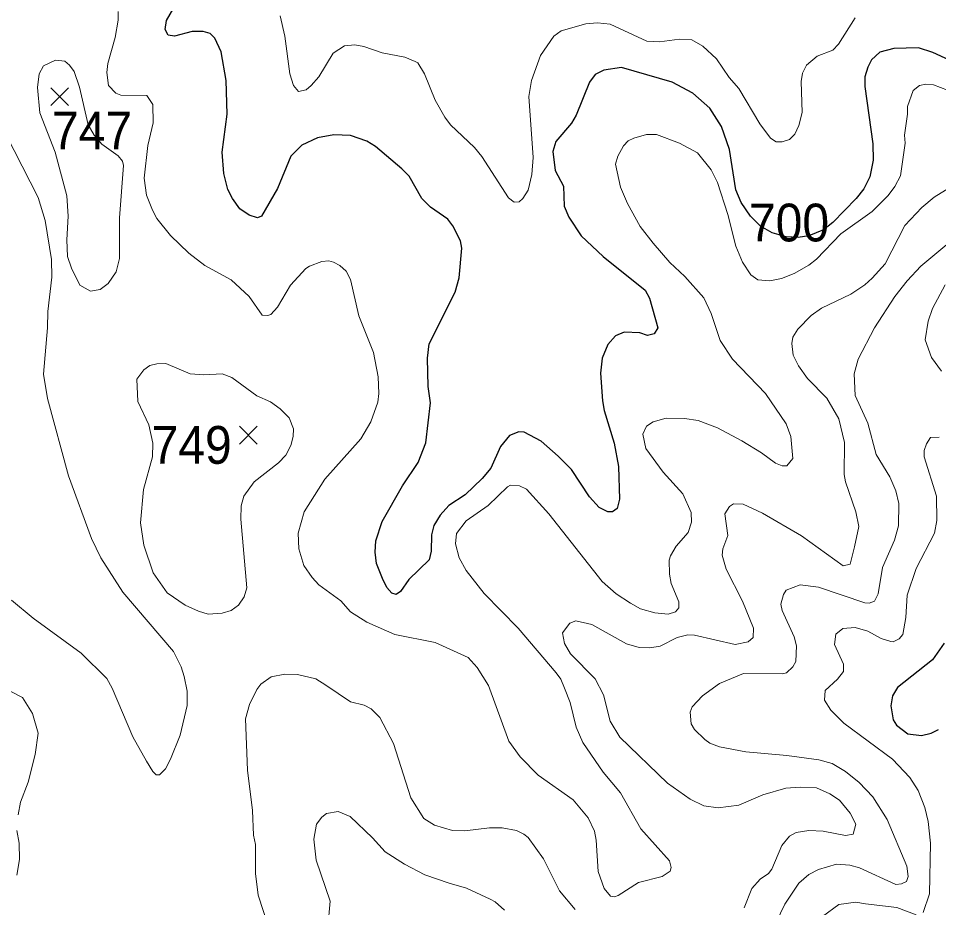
# Model space of a CAD drawing. Extents: x 294.2 to 320.3, y 7482.7 to 7510.7.
# Drawn here: x 309.078 to 311.025, y 7483.995 to 7485.877 of the extents above; entities that cross this region are included whole.
import ezdxf
from ezdxf.enums import TextEntityAlignment as Align

# ---------------------------------------------------------------- set-up
doc = ezdxf.new("R2010")
doc.units = 0
doc.header["$LTSCALE"] = 0.032
for name, color, linetype, lineweight in [('1', 7, 'Continuous', 25), ('2', 7, 'Continuous', 13), ('21', 7, 'Continuous', 25)]:
    doc.layers.add(name, color=color, linetype=linetype, lineweight=lineweight)
doc.layers.add('61', color=7, linetype='Continuous')

msp = doc.modelspace()

# ---------------------------------------------------------------- linework, layer by layer
at = {"layer": '1'}
for points in [[(310.3382, 7484.9781), (310.3478, 7484.9288), (310.3495, 7484.8593), (310.3445, 7484.8394), (310.335, 7484.8325), (310.3248, 7484.8325), (310.3069, 7484.8421), (310.2865, 7484.8644), (310.2482, 7484.9219), (310.22, 7484.9506), (310.1843, 7484.9821), (310.1482, 7485.0009), (310.1366, 7485.002), (310.1166, 7484.9939), (310.0977, 7484.9708), (310.0771, 7484.925), (310.0594, 7484.903), (310.0233, 7484.8686), (309.9884, 7484.8459), (309.9701, 7484.8255), (309.9568, 7484.8034), (309.9518, 7484.7841), (309.9512, 7484.7492), (309.9473, 7484.7309), (309.9041, 7484.6894), (309.8863, 7484.6642), (309.8769, 7484.6577), (309.868, 7484.6604), (309.8574, 7484.6723), (309.8485, 7484.6916), (309.8352, 7484.7234), (309.8325, 7484.747), (309.8338, 7484.7712), (309.8478, 7484.8121), (309.8906, 7484.8874), (309.9236, 7484.9368), (309.9397, 7484.9783), (309.9497, 7485.0632), (309.9447, 7485.0981), (309.9431, 7485.1578), (309.947, 7485.1879), (310.0023, 7485.2973), (310.0107, 7485.328), (310.0158, 7485.3906), (310.0132, 7485.4059), (309.9972, 7485.4378), (309.9864, 7485.4518), (309.95, 7485.4776), (309.9317, 7485.4953), (309.9045, 7485.5432), (309.889, 7485.5582), (309.8332, 7485.6057), (309.8153, 7485.6172), (309.7808, 7485.6287), (309.7451, 7485.6306), (309.7106, 7485.6242), (309.6773, 7485.6082), (309.6544, 7485.5853), (309.6258, 7485.517), (309.592, 7485.4584), (309.5837, 7485.4547), (309.566, 7485.4601), (309.5466, 7485.474), (309.5305, 7485.4955), (309.521, 7485.5144), (309.5127, 7485.5482), (309.5091, 7485.5939), (309.5192, 7485.6744), (309.5172, 7485.7451), (309.5067, 7485.8058), (309.4934, 7485.8349), (309.4834, 7485.8451), (309.4685, 7485.8488), (309.4453, 7485.8491), (309.4081, 7485.8389), (309.3948, 7485.841), (309.3881, 7485.8529), (309.3915, 7485.8722), (309.4351, 7485.9486)], [(311.0849, 7485.7716), (311.0128, 7485.8044), (310.9823, 7485.8146), (310.9302, 7485.8129), (310.9008, 7485.8054), (310.883, 7485.7893), (310.8752, 7485.7736), (310.8688, 7485.7532), (310.8688, 7485.7328), (310.886, 7485.6114), (310.8867, 7485.577), (310.8796, 7485.5412), (310.8668, 7485.5163), (310.8502, 7485.4953), (310.8013, 7485.4451), (310.7814, 7485.4295), (310.7503, 7485.4166), (310.7281, 7485.4129), (310.7026, 7485.4145), (310.6726, 7485.4231), (310.6482, 7485.4371), (310.6272, 7485.4581), (310.6072, 7485.4871), (310.5961, 7485.514), (310.5828, 7485.5995), (310.5656, 7485.6479), (310.5407, 7485.6867), (310.5052, 7485.7183), (310.4608, 7485.742), (310.3538, 7485.7727), (310.3166, 7485.7673), (310.2983, 7485.7582), (310.2861, 7485.742), (310.2578, 7485.6716), (310.2478, 7485.6549), (310.215, 7485.6162), (310.2089, 7485.5952), (310.2139, 7485.5549), (310.2311, 7485.5215), (310.2328, 7485.4796), (310.2422, 7485.4564), (310.2683, 7485.4166), (310.315, 7485.3726), (310.4037, 7485.3015), (310.4131, 7485.2848), (310.4309, 7485.2219), (310.4231, 7485.209), (310.4092, 7485.2058), (310.3926, 7485.2112), (310.3593, 7485.2128), (310.3414, 7485.2047)], [(310.3414, 7485.2047), (310.3249, 7485.1865), (310.3132, 7485.158), (310.3094, 7485.1263), (310.3138, 7485.0676), (310.3171, 7485.0472), (310.3382, 7484.9781)], [(311.0368, 7484.5546), (311.0118, 7484.5197), (310.9377, 7484.4609), (310.9273, 7484.4434), (310.9235, 7484.4224), (310.929, 7484.3928), (310.9357, 7484.381), (310.9601, 7484.3627), (310.989, 7484.3595), (311.0089, 7484.3643), (311.025, 7484.3719)]]:
    msp.add_lwpolyline(points, dxfattribs=at)
at = {"layer": '2'}
for points in [[(309.2891, 7485.8732), (309.2891, 7485.8911)], [(309.6314, 7485.8822), (309.6416, 7485.8388), (309.6518, 7485.7596)], [(309.2943, 7485.7143), (309.2841, 7485.7187), (309.2681, 7485.7347), (309.2649, 7485.7621), (309.2668, 7485.7813), (309.2828, 7485.8362), (309.2891, 7485.8732)], [(309.7438, 7485.803), (309.768, 7485.819), (309.7898, 7485.8208), (309.8089, 7485.817), (309.8472, 7485.8036), (309.8957, 7485.7947), (309.9175, 7485.7858), (309.9232, 7485.7826), (309.9372, 7485.7596), (309.9595, 7485.7034), (309.98, 7485.6676), (309.9921, 7485.6516), (310.0432, 7485.6038), (310.0585, 7485.5846), (310.1147, 7485.4971), (310.1269, 7485.4876), (310.1377, 7485.4888), (310.1454, 7485.4953), (310.1562, 7485.5131), (310.1639, 7485.5463), (310.1671, 7485.5821), (310.1581, 7485.7111), (310.1632, 7485.7455), (310.1824, 7485.7979), (310.2111, 7485.8394), (310.2265, 7485.8502), (310.2788, 7485.8655), (310.3031, 7485.8675), (310.3299, 7485.8643), (310.4078, 7485.8285), (310.4346, 7485.8272), (310.4768, 7485.833), (310.5029, 7485.8311), (310.5259, 7485.8183), (310.5553, 7485.7908), (310.5821, 7485.7513), (310.6025, 7485.7283), (310.6465, 7485.6536), (310.6689, 7485.6236), (310.6811, 7485.6152), (310.6938, 7485.6152), (310.7092, 7485.6204), (310.7206, 7485.6319), (310.7295, 7485.6498), (310.7359, 7485.6779), (310.734, 7485.743), (310.7372, 7485.7609), (310.7455, 7485.7781), (310.7679, 7485.7966), (310.8011, 7485.8094), (310.8132, 7485.8222), (310.8483, 7485.8777)], [(309.6518, 7485.7596), (309.6601, 7485.7347), (309.6703, 7485.7219), (309.6869, 7485.7257), (309.6972, 7485.7347), (309.7138, 7485.7532), (309.7438, 7485.803)], [(311.0437, 7485.7245), (311.0144, 7485.736), (310.9978, 7485.7378), (310.9843, 7485.7347), (310.9709, 7485.7238), (310.9588, 7485.6906), (310.9594, 7485.674), (310.953, 7485.6293), (310.9543, 7485.6127), (310.9441, 7485.5438), (310.932, 7485.5208), (310.9179, 7485.5023), (310.8841, 7485.4684), (310.8177, 7485.4206), (310.7666, 7485.3675), (310.75, 7485.3547), (310.7194, 7485.3369), (310.6926, 7485.3261), (310.6675, 7485.3216), (310.6422, 7485.3233), (310.6273, 7485.3344), (310.61, 7485.3606), (310.5957, 7485.3946), (310.579, 7485.4617), (310.5572, 7485.5297), (310.5438, 7485.5566), (310.5144, 7485.5923), (310.4768, 7485.6127), (310.4282, 7485.6312), (310.4065, 7485.6312), (310.3797, 7485.6236), (310.3682, 7485.6178), (310.358, 7485.607), (310.3459, 7485.5852), (310.3414, 7485.568), (310.3516, 7485.5195), (310.3669, 7485.485), (310.3937, 7485.4365), (310.4212, 7485.4014), (310.4562, 7485.3599), (310.4877, 7485.3304), (310.5278, 7485.2852), (310.5438, 7485.2526), (310.5629, 7485.1952), (310.5885, 7485.1556), (310.6587, 7485.0828), (310.7027, 7485.019), (310.7123, 7484.9921), (310.7168, 7484.9455), (310.7041, 7484.9302), (310.6938, 7484.9302), (310.6798, 7484.9353), (310.6504, 7484.9576), (310.6089, 7484.9825), (310.5572, 7485.01), (310.5163, 7485.026), (310.487, 7485.0304), (310.4487, 7485.0311), (310.4206, 7485.0227), (310.4065, 7485.0138), (310.3988, 7484.9972), (310.4052, 7484.9666), (310.4422, 7484.9168), (310.4838, 7484.8708), (310.501, 7484.8312), (310.5022, 7484.8108), (310.4953, 7484.7891), (310.4697, 7484.7597), (310.4576, 7484.7393)], [(310.4684, 7484.6211), (310.4525, 7484.6161), (310.4244, 7484.6186), (310.3938, 7484.6276), (310.3733, 7484.6391), (310.3427, 7484.6588), (310.3127, 7484.685), (310.2003, 7484.8287), (310.153, 7484.8804), (310.1384, 7484.8874), (310.1192, 7484.8887), (310.1128, 7484.8855), (310.0719, 7484.8459), (310.0253, 7484.8133), (310.0049, 7484.7866), (310.003, 7484.7648), (310.0106, 7484.7355), (310.0253, 7484.7087), (310.063, 7484.6601), (310.1352, 7484.5867), (310.2156, 7484.4916), (310.2258, 7484.4782), (310.2335, 7484.4597), (310.245, 7484.429), (310.2578, 7484.3766), (310.2718, 7484.3447), (310.3152, 7484.2815), (310.3516, 7484.2381), (310.395, 7484.1621), (310.4557, 7484.0944), (310.4588, 7484.0797), (310.4569, 7484.0721), (310.4397, 7484.0606), (310.3899, 7484.0484), (310.3471, 7484.021), (310.3388, 7484.0178), (310.3305, 7484.0191), (310.3171, 7484.0357), (310.3043, 7484.0715), (310.3005, 7484.1379), (310.2967, 7484.157), (310.2833, 7484.1851), (310.252, 7484.2234), (310.1779, 7484.2757), (310.1396, 7484.3141), (310.1153, 7484.3473), (310.0726, 7484.4648), (310.0483, 7484.5031), (310.0298, 7484.5241), (309.9596, 7484.5561), (309.874, 7484.5727), (309.8153, 7484.5988), (309.7808, 7484.6212), (309.7597, 7484.6441), (309.7137, 7484.678), (309.6991, 7484.6933), (309.6818, 7484.7189), (309.671, 7484.7546), (309.6697, 7484.7878), (309.6824, 7484.8325), (309.7259, 7484.9015), (309.8025, 7484.987), (309.8236, 7485.0228), (309.8382, 7485.0649), (309.8408, 7485.0828), (309.8389, 7485.1186), (309.8293, 7485.1696), (309.798, 7485.2475), (309.7808, 7485.3241), (309.7712, 7485.342), (309.7578, 7485.3541), (309.7444, 7485.3611), (309.7348, 7485.3637), (309.7195, 7485.3624), (309.694, 7485.3522), (309.6863, 7485.3478), (309.6537, 7485.312), (309.6263, 7485.2654), (309.6122, 7485.25), (309.6059, 7485.2482), (309.5937, 7485.2488), (309.5663, 7485.2884), (309.528, 7485.3235), (309.4724, 7485.3541), (309.4386, 7485.3797), (309.3996, 7485.4173), (309.3709, 7485.4531), (309.3613, 7485.471), (309.3492, 7485.5029), (309.3441, 7485.5387), (309.3517, 7485.6076), (309.3632, 7485.6555), (309.3619, 7485.6945), (309.3498, 7485.7136), (309.2943, 7485.7143)], [(309.0516, 7485.6306), (309.1193, 7485.4978), (309.1346, 7485.4493), (309.1481, 7485.3663), (309.1487, 7485.3293), (309.1404, 7485.2565), (309.1397, 7485.222), (309.1308, 7485.1237), (309.1391, 7485.0726), (309.1838, 7484.9091), (309.2323, 7484.7763), (309.2521, 7484.7355), (309.2988, 7484.6627), (309.406, 7484.5369), (309.4219, 7484.5043), (309.4283, 7484.4839), (309.4347, 7484.4533), (309.4347, 7484.4226), (309.4201, 7484.36), (309.3996, 7484.309), (309.3894, 7484.2885), (309.3766, 7484.2764), (309.3696, 7484.2764), (309.3619, 7484.2828), (309.3486, 7484.3051), (309.3198, 7484.3562), (309.2764, 7484.4597), (309.2649, 7484.4801), (309.2106, 7484.5337), (309.1091, 7484.6077), (309.0631, 7484.6454)], [(311.0488, 7485.5189), (311.0156, 7485.4984), (310.9894, 7485.4767), (310.9537, 7485.4384), (310.9116, 7485.3573), (310.8841, 7485.3267), (310.8688, 7485.3126), (310.8394, 7485.2935), (310.7774, 7485.2635), (310.7551, 7485.2482), (310.727, 7485.2194), (310.7162, 7485.2022), (310.7142, 7485.1888), (310.7174, 7485.1639), (310.7283, 7485.1415), (310.7474, 7485.1147), (310.7883, 7485.0732), (310.8138, 7485.0291), (310.826, 7484.9794), (310.8253, 7484.9117), (310.8279, 7484.8964), (310.8496, 7484.8325), (310.856, 7484.8019), (310.847, 7484.7585), (310.8375, 7484.722), (310.8228, 7484.7182), (310.7347, 7484.7821), (310.6523, 7484.8299), (310.6114, 7484.8485), (310.591, 7484.8498), (310.5827, 7484.844), (310.5725, 7484.8287), (310.5789, 7484.7827), (310.5681, 7484.754), (310.5668, 7484.7406), (310.5757, 7484.7112), (310.6102, 7484.6435), (310.6332, 7484.5861), (310.6325, 7484.5669), (310.6223, 7484.5573), (310.5942, 7484.5522), (310.5087, 7484.5714), (310.4946, 7484.572), (310.4716, 7484.5669), (310.4359, 7484.5484), (310.4142, 7484.5446), (310.3912, 7484.5458), (310.3644, 7484.5535), (310.2909, 7484.5944), (310.2571, 7484.602), (310.2443, 7484.5969), (310.229, 7484.5765), (310.2335, 7484.5541), (310.2463, 7484.5318), (310.2979, 7484.4794), (310.3158, 7484.4456), (310.3299, 7484.3894), (310.3503, 7484.3555), (310.4512, 7484.2585), (310.4991, 7484.2246), (310.5278, 7484.2106), (310.5585, 7484.2062), (310.6019, 7484.2119), (310.653, 7484.2336), (310.7015, 7484.2476), (310.7321, 7484.2502), (310.7666, 7484.2483), (310.7947, 7484.2361), (310.8151, 7484.2228), (310.8381, 7484.1953), (310.8496, 7484.1717), (310.8439, 7484.1506), (310.8279, 7484.148), (310.7807, 7484.157), (310.75, 7484.1582), (310.7232, 7484.1538), (310.7092, 7484.1462), (310.6932, 7484.1264), (310.6721, 7484.0766), (310.6651, 7484.0676), (310.6472, 7484.0555), (310.63, 7484.0357), (310.6133, 7483.9948)], [(310.7998, 7484.3), (310.7717, 7484.3076), (310.7041, 7484.3173), (310.6172, 7484.3249), (310.561, 7484.3351), (310.5406, 7484.3428), (310.5303, 7484.3511), (310.5086, 7484.3721), (310.5016, 7484.3843), (310.4991, 7484.4086), (310.5035, 7484.42), (310.5253, 7484.443), (310.561, 7484.4692), (310.6121, 7484.4903), (310.6938, 7484.4897), (310.7028, 7484.4922), (310.7162, 7484.5043), (310.7226, 7484.5158), (310.7244, 7484.549), (310.7193, 7484.5682), (310.6938, 7484.6237), (310.6912, 7484.6371), (310.6964, 7484.6576), (310.7021, 7484.6671), (310.7321, 7484.678), (310.7705, 7484.6735), (310.8688, 7484.6397), (310.8777, 7484.6391), (310.8892, 7484.6435), (310.8968, 7484.6589), (310.9064, 7484.715), (310.9313, 7484.7725), (310.9402, 7484.8032), (310.9409, 7484.8504), (310.9345, 7484.8772), (310.9218, 7484.9066), (310.893, 7484.9538), (310.8751, 7485.0202), (310.8483, 7485.079), (310.8464, 7485.1249), (310.8547, 7485.1556), (310.8892, 7485.222), (310.932, 7485.2884), (310.9581, 7485.3216), (310.9875, 7485.3522), (311.1018, 7485.4474)], [(311.0386, 7485.3127), (311.0118, 7485.2629), (311.0028, 7485.236), (310.9965, 7485.1965), (311.0099, 7485.1594), (311.0309, 7485.13)], [(310.9237, 7484.5579), (310.9288, 7484.5573), (310.9416, 7484.5637), (310.9492, 7484.5727), (310.9556, 7484.6091), (310.9581, 7484.6563), (310.9773, 7484.7125), (311.0163, 7484.7878), (311.0214, 7484.8146), (311.0207, 7484.8657), (310.9945, 7484.9487), (310.9945, 7484.9627), (310.999, 7484.9768), (311.008, 7484.9902), (311.0258, 7484.9908)], [(310.4576, 7484.7393), (310.455, 7484.7304), (310.4557, 7484.701), (310.4588, 7484.6806), (310.4754, 7484.6423), (310.4754, 7484.6295), (310.4684, 7484.6211)], [(310.8049, 7484.5516), (310.8074, 7484.5739), (310.8221, 7484.5854), (310.8483, 7484.588), (310.8752, 7484.5803), (310.9033, 7484.5643), (310.9237, 7484.5579)], [(310.992, 7483.9846), (311.0054, 7484.0242), (311.0079, 7484.1315), (311.0028, 7484.1774), (310.9958, 7484.2068), (310.9818, 7484.2426), (310.9639, 7484.2707), (310.9275, 7484.3089), (310.8247, 7484.3855), (310.7966, 7484.413), (310.7832, 7484.4341), (310.7851, 7484.4545), (310.8113, 7484.4782), (310.8234, 7484.4947), (310.824, 7484.5101), (310.8049, 7484.5516)], [(310.2558, 7483.991), (310.2226, 7484.0306), (310.1888, 7484.0983), (310.1562, 7484.1436), (310.1473, 7484.1506), (310.132, 7484.1582), (310.1013, 7484.164), (310.0745, 7484.164), (310.0222, 7484.1576), (309.9966, 7484.1582), (309.9583, 7484.1697), (309.936, 7484.1838), (309.9085, 7484.2272), (309.8714, 7484.3422), (309.8427, 7484.3977), (309.8242, 7484.4156), (309.8095, 7484.4233), (309.7808, 7484.4309), (309.7285, 7484.466), (309.7068, 7484.4794), (309.6684, 7484.4884), (309.6416, 7484.489), (309.6123, 7484.4833), (309.5905, 7484.4679), (309.5822, 7484.4564), (309.5669, 7484.4252), (309.5586, 7484.3945), (309.5624, 7484.286), (309.5733, 7484.2004), (309.5752, 7484.1481), (309.5797, 7484.1289), (309.5797, 7484.0676), (309.5854, 7484.0217), (309.6084, 7483.9501)], [(309.0402, 7484.4635), (309.0862, 7484.4399), (309.1078, 7484.406), (309.1193, 7484.3639), (309.1136, 7484.3192), (309.0983, 7484.2604), (309.0823, 7484.2183), (309.0772, 7484.1915)], [(310.9607, 7484.0612), (310.9575, 7484.0829), (310.916, 7484.1813), (310.8854, 7484.2298), (310.8566, 7484.2598), (310.8279, 7484.2834), (310.7998, 7484.3)], [(309.7322, 7483.954), (309.7374, 7484.0089), (309.708, 7484.0957), (309.7029, 7484.1397), (309.7087, 7484.1717), (309.7195, 7484.1864), (309.7297, 7484.194), (309.7546, 7484.1985), (309.7795, 7484.1876), (309.8268, 7484.143), (309.8536, 7484.113), (309.8951, 7484.0867), (309.9379, 7484.0644), (309.989, 7484.0465), (310.026, 7484.0363), (310.0758, 7484.0133), (310.0866, 7484.0076), (310.1064, 7483.9897)], [(309.0746, 7484.1583), (309.0797, 7484.1315), (309.0804, 7484.097), (309.0746, 7484.0638)], [(310.6721, 7483.945), (310.6996, 7484.0025), (310.7289, 7484.0471), (310.75, 7484.065), (310.7705, 7484.0759), (310.8088, 7484.0874), (310.8369, 7484.0849), (310.8573, 7484.0791), (310.9345, 7484.044), (310.9467, 7484.0453), (310.9569, 7484.0503), (310.9607, 7484.0612)], [(310.7794, 7483.9763), (310.8139, 7484.0019), (310.8496, 7484.0063), (310.8701, 7484.0031), (310.9365, 7483.9955), (310.9773, 7483.9801)]]:
    msp.add_lwpolyline(points, dxfattribs=at)
for points in [[(309.2917, 7485.3688), (309.2847, 7485.3407), (309.2674, 7485.3158), (309.2509, 7485.3031), (309.2304, 7485.2992), (309.2081, 7485.312), (309.1902, 7485.3484), (309.1819, 7485.3727), (309.18, 7485.4084), (309.1832, 7485.4582), (309.1806, 7485.5016), (309.1557, 7485.5936), (309.1231, 7485.6766), (309.118, 7485.7302), (309.1219, 7485.7596), (309.1308, 7485.7761), (309.1564, 7485.7883), (309.1762, 7485.7864), (309.1857, 7485.7781), (309.1959, 7485.764), (309.2074, 7485.7315), (309.2253, 7485.6516), (309.238, 7485.6296), (309.2546, 7485.6108), (309.289, 7485.586), (309.2979, 7485.5747), (309.3001, 7485.5656), (309.2917, 7485.4544)], [(309.632, 7485.0502), (309.611, 7485.0656), (309.5822, 7485.0783), (309.5292, 7485.1166), (309.5088, 7485.1249), (309.4705, 7485.1223), (309.4411, 7485.1243), (309.39, 7485.1466), (309.3709, 7485.146), (309.3562, 7485.1422), (309.3434, 7485.1332), (309.3287, 7485.1134), (309.3307, 7485.0662), (309.3537, 7485.0164), (309.3619, 7484.9781), (309.3613, 7484.9487), (309.3428, 7484.8798), (309.3364, 7484.8095), (309.3434, 7484.7623), (309.3632, 7484.7035), (309.3926, 7484.6614), (309.4309, 7484.6352), (309.459, 7484.6225), (309.4795, 7484.6161), (309.5088, 7484.6179), (309.528, 7484.6237), (309.5433, 7484.6352), (309.5554, 7484.6524), (309.5611, 7484.6716), (309.5484, 7484.8172), (309.549, 7484.8453), (309.5547, 7484.8657), (309.5765, 7484.8964), (309.6282, 7484.9366), (309.6435, 7484.9525), (309.6544, 7484.973), (309.6589, 7484.9921), (309.6601, 7485.0081), (309.6505, 7485.0317)]]:
    msp.add_lwpolyline(points, close=True, dxfattribs=at)
at = {"layer": '21'}
for p, q in [((309.1464, 7485.73), (309.1839, 7485.6925)), ((309.1839, 7485.73), (309.1464, 7485.6925)), ((309.5457, 7485.0136), (309.5832, 7484.9761)), ((309.5832, 7485.0136), (309.5457, 7484.9761))]:
    msp.add_line(p, q, dxfattribs=at)

# ---------------------------------------------------------------- texts
at = {"layer": '61', "width": 0.95}
for s, p in [('747', (309.2336, 7485.5996)), ('700', (310.7084, 7485.4047)), ('749', (309.4444, 7484.9342))]:
    msp.add_text(s, height=0.08, dxfattribs=at).set_placement(p, align=Align.CENTER)

doc.saveas('drawing.dxf')
